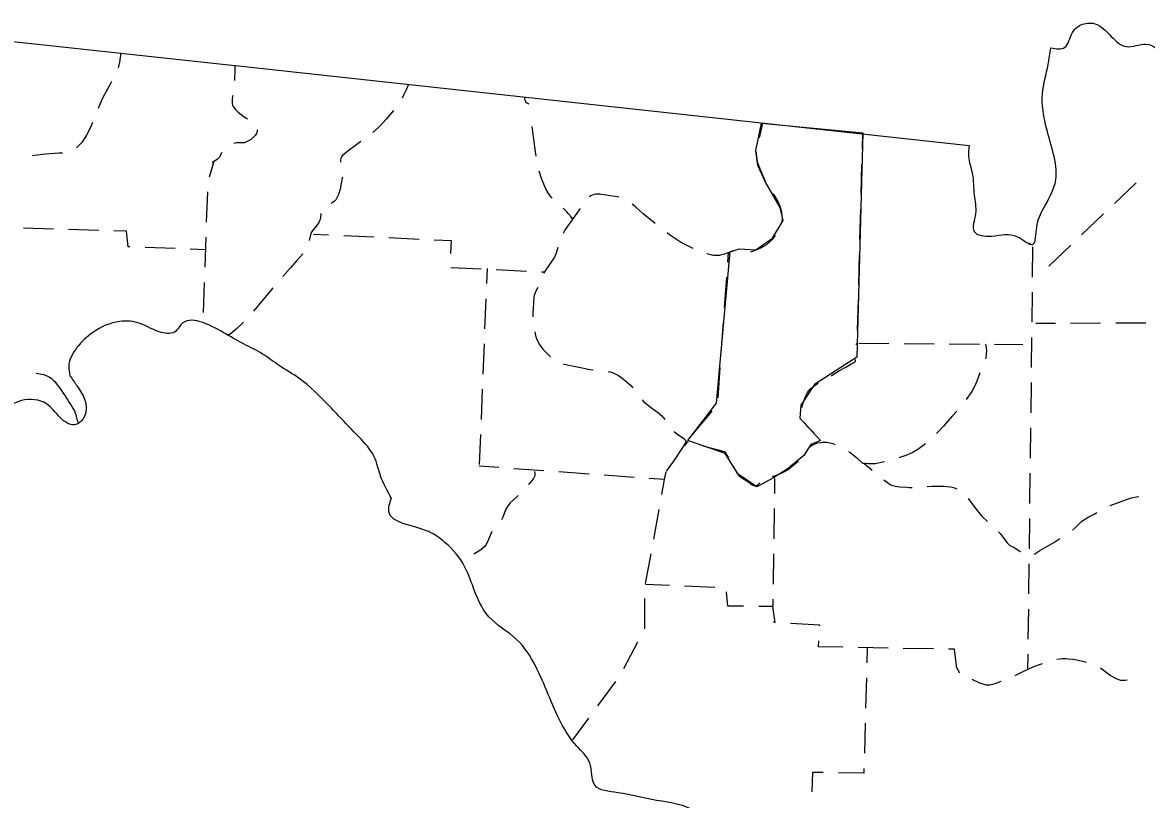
# Model space of a CAD drawing. Extents: x 2480962 to 2688785, y 277103 to 599240.
# Drawn here: x 2612475 to 2621786, y 342439 to 348875 of the extents above; entities that cross this region are included whole.
import ezdxf

# ---------------------------------------------------------------- set-up
doc = ezdxf.new("R2010")
doc.units = 0
doc.layers.add('Hard_Surfaced_Road', color=7, linetype='Continuous')

msp = doc.modelspace()

# ---------------------------------------------------------------- linework, layer by layer
at = {"layer": 'Hard_Surfaced_Road'}
for p, q in [((2611485.131, 348817.037), (2613291.127, 348620.452)), ((2613291.127, 348620.452), (2614234.704, 348517.743)), ((2614239.905, 348517.177), (2620316.115, 347855.77)), ((2617870.693, 345241.334), (2617949.918, 345362.812)), ((2617805.142, 345152.513), (2617791.468, 345088.165))]:
    msp.add_line(p, q, dxfattribs=at)
for points in [[(2613291.127, 348620.452), (2613279.832, 348545.764), (2613272.007, 348509.021), (2613268.112, 348497.781)], [(2614234.704, 348517.743), (2614233.018, 348466.691), (2614231.609, 348415.629), (2614231.486, 348409.029), (2614231.463, 348405.728), (2614231.459, 348404.077), (2614231.46, 348402.427), (2614231.55, 348392.792)], [(2613213.779, 348385.449), (2613200.3, 348359.581), (2613138.299, 348246.615), (2613102.798, 348161.774)], [(2615671.557, 348361.339), (2615652.519, 348316.703), (2615631.257, 348273.023), (2615619.435, 348247.759)], [(2614216.898, 348269.039), (2614215.764, 348262.46), (2614212.911, 348240.86), (2614211.897, 348229.808), (2614211.603, 348224.284), (2614211.493, 348218.786), (2614211.599, 348213.333), (2614212.4, 348203.951), (2614215.394, 348190.457), (2614221.046, 348177.953), (2614239.326, 348153.262), (2614261.362, 348131.467), (2614310.834, 348093.446), (2614338.53, 348075.719)], [(2615547.691, 348146.21), (2615490.495, 348075.907), (2615425.271, 348003.657), (2615377.46, 347964.132)], [(2613055.275, 348046.161), (2613037.947, 348003.657), (2613005.969, 347941.092), (2612966.457, 347880.975), (2612922.82, 347837.078)], [(2618604.848, 348040.629), (2618594.696, 347990.368), (2618583.721, 347940.277), (2618577.846, 347918.615)], [(2614419.726, 347985.73), (2614420.215, 347981.347), (2614419.489, 347972.711), (2614413.604, 347955.492), (2614402.828, 347938.749), (2614371.508, 347908.611), (2614348.845, 347893.426), (2614326.679, 347882.178), (2614314.727, 347878.535), (2614302.222, 347876.987), (2614295.821, 347876.775), (2614294.209, 347876.765), (2614287.73, 347876.859), (2614261.688, 347877.772), (2614260.529, 347877.776), (2614256.059, 347877.714), (2614248.337, 347877.246), (2614237.074, 347875.375), (2614226.327, 347871.615), (2614225.073, 347871.004)], [(2616729.171, 347766.116), (2616719.292, 347845.208), (2616708.721, 347929.714), (2616700.751, 347990.447), (2616697.682, 348014.124)], [(2619432.47, 347951.956), (2619429.159, 347827)], [(2615278.684, 347887.617), (2615235.13, 347855.77), (2615181.775, 347816.818), (2615129.496, 347776.545), (2615115.89, 347759.086), (2615109.869, 347738.209), (2615109.096, 347726.741), (2615109.163, 347720.794), (2615109.573, 347718.138)], [(2612807.816, 347793.933), (2612804.962, 347793.522), (2612777.9, 347790.918), (2612668.906, 347784.553), (2612641.82, 347781.826), (2612559.068, 347770.475)], [(2614127.538, 347797.113), (2614105.079, 347756.589), (2614089.003, 347739.573), (2614060.3, 347722.954), (2614049.718, 347716.01), (2614048.783, 347714.821), (2614048.684, 347714.12), (2614049.627, 347713.412), (2614052.032, 347713.164), (2614054.673, 347713.164), (2614057.313, 347713.164), (2614022.925, 347594.718)], [(2618552.597, 347796.8), (2618552.62, 347795.291), (2618553.233, 347782.618), (2618554.973, 347763.645), (2618557.313, 347744.854), (2618561.056, 347724.163), (2618573.218, 347683.887), (2618606.953, 347605.811), (2618615.411, 347586.404), (2618628.341, 347561.014)], [(2619425.848, 347702.044), (2619419.226, 347452.132)], [(2615125.211, 347594.357), (2615124.214, 347586.404), (2615116.099, 347539.888), (2615106.053, 347493.525), (2615091.883, 347448.707), (2615071.398, 347406.826), (2615060.762, 347394.408), (2615046.958, 347384.927), (2615028.154, 347376.507)], [(2616861.822, 347419.769), (2616853.825, 347428.927), (2616832.569, 347458.616), (2616814.091, 347490.139), (2616798.51, 347523.023), (2616775.264, 347583.038), (2616756.344, 347644.22)], [(2614007.051, 347471.636), (2613998.295, 347221.789)], [(2621519.337, 347374.856), (2621700.26, 347547.387)], [(2617416.235, 347426.833), (2617402.822, 347429.624), (2617342.524, 347438.516), (2617294.722, 347447.042), (2617269.497, 347450.495), (2617256.913, 347451.614), (2617244.483, 347452.174), (2617241.412, 347452.213), (2617235.514, 347452.162), (2617224.675, 347451.576), (2617206.598, 347448.784), (2617182.403, 347439.488), (2617173.157, 347431.496)], [(2617716.188, 347209.451), (2617617.172, 347290.629), (2617556.897, 347344.03), (2617525.381, 347370.927)], [(2618693.241, 347454.321), (2618707.334, 347432.407), (2618736.89, 347380.418), (2618756.35, 347329.531), (2618762.623, 347302.267), (2618766.193, 347274.503), (2618766.871, 347260.601), (2618766.921, 347254.539), (2618766.599, 347243.23), (2618764.671, 347223.721), (2618764.056, 347220.995)], [(2614948.669, 347291.994), (2614948.062, 347289.421), (2614942.824, 347259.327), (2614937.44, 347237.357), (2614928.792, 347216.685), (2614911.389, 347191.503), (2614872.81, 347143.46), (2614865.477, 347130.377), (2614860.13, 347116.333), (2614854.709, 347092.569), (2614850.214, 347067.818)], [(2617095.495, 347333.882), (2617087.537, 347323.406), (2617015.059, 347221.967), (2616990.846, 347187.93), (2616967.524, 347153.305), (2616955.373, 347131.709), (2616953.777, 347128.177)], [(2617028.866, 347240.705), (2617029.96, 347242.502), (2617030.864, 347244.477), (2617031.15, 347245.486), (2617031.263, 347246.237), (2617031.279, 347246.515), (2617031.281, 347246.636), (2617031.26, 347247.086), (2617031.141, 347247.744), (2617030.904, 347248.376), (2617021.152, 347264.276), (2616996.124, 347292.543), (2616983.369, 347306.474), (2616958.495, 347331.72), (2616953.9, 347335.556)], [(2619415.915, 347327.176), (2619409.293, 347077.264)], [(2621247.953, 347116.06), (2621428.876, 347288.591)], [(2612732.557, 347163.855), (2612482.661, 347171.063)], [(2613107.401, 347153.043), (2612857.505, 347160.251)], [(2613365.744, 347017.001), (2613350.399, 347017.621), (2613337.52, 347146.406), (2613232.349, 347149.439)], [(2613993.917, 347096.866), (2613985.16, 346847.019)], [(2614886.538, 347121.615), (2615011.404, 347115.834)], [(2615136.27, 347110.053), (2615386.003, 347098.491)], [(2615510.869, 347092.71), (2615760.602, 347081.149)], [(2618028.014, 347003.667), (2618023.862, 347005.418), (2617925.369, 347055.045), (2617833.721, 347116.333), (2617814.143, 347131.802)], [(2618709.967, 347109.699), (2618681.181, 347073.263), (2618638.258, 347034.143), (2618589.003, 347005.418), (2618529.531, 346980.097), (2618506.64, 346973.464)], [(2613740.438, 347001.87), (2613490.642, 347011.958)], [(2613990.234, 346991.782), (2613865.336, 346996.826)], [(2615885.468, 347075.368), (2616027.383, 347068.798), (2616021.271, 346961.038)], [(2616909.296, 347011.622), (2616896.736, 346963.057), (2616883.017, 346931.474), (2616845.955, 346878.708), (2616809.073, 346825.84), (2616794.919, 346802.515), (2616790.403, 346794.526)], [(2620819.912, 347032.567), (2620821.045, 347048.728)], [(2620842.287, 346766.53), (2620845.244, 347016.513)], [(2620976.569, 346857.263), (2621157.492, 347029.794)], [(2614797.585, 346958.065), (2614749.13, 346902.499), (2614696.398, 346841.686), (2614633.058, 346769.836)], [(2618385.943, 346988.946), (2618354.874, 346980.675), (2618289.686, 346956.189), (2618256.256, 346947.319), (2618247.761, 346946.007), (2618239.191, 346945.074), (2618230.573, 346944.519), (2618226.252, 346944.381), (2618221.929, 346944.338), (2618217.606, 346944.387), (2618210.048, 346944.697), (2618198.765, 346945.692), (2618187.594, 346947.319), (2618145.422, 346957.379), (2618144.221, 346957.791)], [(2618318.382, 346888.89), (2618324.239, 346969.074)], [(2619405.982, 346952.308), (2619399.36, 346702.396)], [(2616024.586, 346845.605), (2616274.309, 346833.833)], [(2616323.158, 346836.404), (2616318.193, 346711.503)], [(2616399.17, 346827.947), (2616648.893, 346816.174)], [(2616773.754, 346810.288), (2616799.752, 346809.062)], [(2613980.782, 346722.096), (2613972.025, 346472.249)], [(2618291.063, 346514.886), (2618309.276, 346764.222)], [(2614550.329, 346676.129), (2614537.947, 346662.108), (2614458.672, 346567.08), (2614389.869, 346484.428)], [(2616743.74, 346679.152), (2616731.57, 346654.513), (2616721.838, 346634.911), (2616714.003, 346614.573), (2616712.487, 346608.806), (2616711.388, 346602.95), (2616710.619, 346597.024), (2616710.095, 346591.048), (2616708.721, 346567.038), (2616706.91, 346540.661), (2616705.601, 346514.251), (2616703.44, 346461.404), (2616703.083, 346450.11), (2616703.016, 346444.461), (2616703.009, 346441.636), (2616703.079, 346436.289)], [(2620837.851, 346391.556), (2620840.808, 346641.539)], [(2616313.228, 346586.602), (2616303.299, 346336.799)], [(2619396.049, 346577.44), (2619389.428, 346327.528)], [(2614305.168, 346392.563), (2614294.989, 346382.179), (2614246.06, 346335.85), (2614194.637, 346292.39), (2614191.998, 346290.732), (2614189.094, 346289.569), (2614185.987, 346288.842), (2614182.742, 346288.489), (2614181.087, 346288.434), (2614180.723, 346288.432), (2614179.31, 346288.454), (2614176.836, 346288.598), (2614173.172, 346289.021), (2614169.64, 346289.616)], [(2618263.744, 346140.882), (2618281.957, 346390.218)], [(2621030.747, 346381.717), (2620869.019, 346380.985)], [(2621405.743, 346383.417), (2621155.746, 346382.284)], [(2621780.739, 346385.118), (2621530.742, 346383.984)], [(2616718.348, 346312.432), (2616724.566, 346281.826), (2616731.802, 346257.271), (2616754.436, 346210.934), (2616785.4, 346168.514), (2616840.764, 346112.812), (2616848.954, 346106.169)], [(2620833.416, 346016.582), (2620836.373, 346266.565)], [(2616298.334, 346211.898), (2616288.405, 345962.095)], [(2619381.838, 346206.775), (2619386.538, 346218.446)], [(2619402.417, 346218.327), (2619652.41, 346216.461)], [(2619777.407, 346215.528), (2620027.4, 346213.662)], [(2620152.397, 346212.729), (2620402.39, 346210.864)], [(2620448.297, 346210.522), (2620451.449, 346206.588), (2620453.802, 346202.146), (2620455.49, 346197.304), (2620456.651, 346192.172), (2620457.419, 346186.858), (2620458.721, 346170.911), (2620459.013, 346166.961), (2620459.194, 346163.004), (2620459.278, 346159.042), (2620459.288, 346157.059), (2620459.279, 346155.076), (2620459.21, 346151.109), (2620459.006, 346145.161), (2620458.721, 346139.221), (2620457.192, 346119.297), (2620454.805, 346099.442), (2620452.898, 346088.125)], [(2620527.387, 346209.931), (2620762.196, 346208.179)], [(2619172.859, 345950.307), (2619175.28, 345951.703), (2619243.932, 345991.334), (2619294.134, 346020.339), (2619344.284, 346049.432), (2619362.366, 346058.018), (2619370.455, 346063.234), (2619373.627, 346066.563), (2619375.974, 346070.559), (2619376.177, 346071.178), (2619376.279, 346071.82), (2619376.3, 346072.147), (2619376.303, 346072.312), (2619376.304, 346072.395), (2619376.296, 346072.728), (2619376.245, 346073.401), (2619376.094, 346074.628), (2619376.022, 346075.238), (2619375.974, 346075.841), (2619375.434, 346083.586)], [(2612589.895, 345970.486), (2612652.384, 345959.643)], [(2616957.192, 346045.796), (2616962.242, 346044.15), (2617070.218, 346021.537), (2617178.792, 346001.897), (2617202.607, 345998.66)], [(2617326.64, 345983.536), (2617342.524, 345980.77), (2617366.693, 345973.701), (2617412.229, 345951.645), (2617454.289, 345921.824), (2617511.538, 345869.855), (2617530.751, 345847.839)], [(2618236.426, 345766.878), (2618254.638, 346016.214)], [(2620405.828, 345973.77), (2620379.826, 345904.06), (2620363.65, 345864.573), (2620339.763, 345819.288), (2620292.306, 345752.75)], [(2618932.763, 345685.619), (2618937.594, 345706.122), (2618947.467, 345741.933), (2618960.603, 345777.03), (2618978.08, 345809.683), (2619000.975, 345838.165), (2619025.103, 345859.483), (2619065.298, 345886.691)], [(2620828.98, 345641.608), (2620831.937, 345891.591)], [(2616283.44, 345837.194), (2616273.511, 345587.391)], [(2617607.345, 345749.207), (2617622.454, 345732.531), (2617697.162, 345675.212), (2617735.222, 345647.417), (2617770.341, 345616.334), (2617794.83, 345585.589)], [(2618027.455, 345464.821), (2618189.096, 345655.536)], [(2620213.613, 345655.699), (2620177.189, 345612.794), (2620104.848, 345531.827), (2620046.213, 345470.092)], [(2619032.665, 345473.728), (2618992.868, 345515.819), (2618953.439, 345558.235), (2618948.134, 345565.705)], [(2620824.545, 345266.634), (2620827.502, 345516.617)], [(2616268.546, 345462.49), (2616258.617, 345212.687)], [(2617872.974, 345488.026), (2617875.975, 345484.291), (2617900.818, 345464.009), (2617954.401, 345427.808), (2617976.327, 345405.066), (2617978.527, 345399.76), (2617978.664, 345398.37), (2617978.675, 345397.667), (2617978.362, 345394.815), (2617976.213, 345388.985), (2617972.433, 345383.139), (2617961.891, 345372.133), (2617949.918, 345362.812), (2617974.972, 345402.898), (2617989.807, 345399.121)], [(2617810.405, 345159.644), (2617870.693, 345241.334), (2617949.918, 345362.812), (2617951.743, 345365.732)], [(2618110.942, 345368.279), (2618291.337, 345322.349), (2618324.716, 345269.089), (2618325.221, 345268.232)], [(2618978.352, 345339.133), (2619000.975, 345362.812), (2619019.891, 345375.544), (2619040.856, 345385.445), (2619063.349, 345392.584), (2619086.85, 345397.028), (2619098.817, 345398.261), (2619109.337, 345398.807), (2619113.942, 345398.892), (2619116.1, 345398.9), (2619124.447, 345398.736), (2619138.946, 345397.718), (2619160.213, 345394.475), (2619180.552, 345389.221), (2619207.878, 345379.463)], [(2619318.446, 345321.982), (2619328.439, 345315.277), (2619382.989, 345272.379), (2619434.073, 345225.489), (2619438.254, 345224.828), (2619442.405, 345223.838), (2619446.351, 345222.353), (2619449.918, 345220.207), (2619490.01, 345186.469), (2619512.355, 345166.527)], [(2619953.725, 345386.194), (2619891.102, 345337.683), (2619843.507, 345310.212), (2619793.228, 345288.869), (2619735.007, 345269.974)], [(2618688.017, 345115.377), (2618696.538, 345117.114), (2618720.815, 345124.786), (2618767.626, 345145.972), (2618779.144, 345151.545), (2618816.379, 345173.311), (2618883.716, 345228.464), (2618899.878, 345242.635)], [(2619614.659, 345236.287), (2619587.489, 345229.471), (2619563.703, 345224.237), (2619539.707, 345220.207), (2619526.557, 345218.816), (2619513.332, 345218.126), (2619506.7, 345218.027), (2619503.382, 345218.035), (2619496.74, 345218.163), (2619483.456, 345218.841), (2619458.628, 345221.452), (2619434.073, 345225.489)], [(2616420.098, 345187.977), (2616258.103, 345199.767)], [(2616794.108, 345160.756), (2616544.768, 345178.903)], [(2616715.139, 345155.435), (2616718.904, 345143.294), (2616719.872, 345131.368), (2616718.326, 345119.638), (2616708.817, 345096.702), (2616672.043, 345052.437), (2616667.746, 345048.085)], [(2617168.118, 345133.535), (2616918.778, 345151.682)], [(2618383.486, 345157.798), (2618393.58, 345140.982), (2618412.309, 345120.071), (2618434.619, 345102.519), (2618483.369, 345072.32), (2618520.178, 345046.247), (2618529.706, 345041.133), (2618536.799, 345038.567), (2618542.058, 345037.562), (2618544.012, 345037.417), (2618544.863, 345037.397), (2618548.035, 345037.564), (2618552.723, 345038.588), (2618557.313, 345040.629), (2618568.653, 345048.757), (2618581.55, 345061.318)], [(2620820.109, 344891.66), (2620823.066, 345141.643)], [(2617542.128, 345106.313), (2617292.788, 345124.461)], [(2617791.468, 345088.165), (2617666.798, 345097.239)], [(2617791.468, 345088.165), (2617768.94, 344965.212)], [(2618705.411, 345098.696), (2618703.521, 344973.71)], [(2619609.195, 345087.557), (2619650.622, 345056.475), (2619667.18, 345046.46), (2619685.034, 345039.095), (2619703.906, 345033.921), (2619723.517, 345030.476), (2619743.59, 345028.3), (2619803.791, 345024.784), (2619819.285, 345023.976), (2619834.784, 345023.64), (2619838.659, 345023.623), (2619843.337, 345023.675)], [(2616580.945, 344958.18), (2616572.457, 344948.581), (2616516.096, 344895.982), (2616492.172, 344866.334), (2616477.554, 344838.043), (2616454.425, 344778.129), (2616442.133, 344755.298)], [(2619968.078, 345031.293), (2620009.331, 345034.377), (2620030.68, 345035.18), (2620041.355, 345035.353), (2620046.693, 345035.374), (2620052.031, 345035.348), (2620078.919, 345034.997), (2620106.421, 345034.093), (2620134.067, 345032.112), (2620161.388, 345028.534), (2620187.914, 345022.837), (2620215.242, 345012.82)], [(2621483.958, 344872.979), (2621568.073, 344905.881), (2621620.692, 344924.432), (2621661.754, 344937.302), (2621704.013, 344946.531), (2621721.442, 344948.973)], [(2620308.974, 344932.567), (2620379.461, 344836.153), (2620421.749, 344787.108), (2620469.804, 344742.146)], [(2617746.412, 344842.259), (2617701.357, 344596.352)], [(2618701.631, 344848.724), (2618697.85, 344598.753)], [(2620815.674, 344516.686), (2620818.631, 344766.669)], [(2621171.462, 344670.611), (2621198.157, 344692.038), (2621231.366, 344725.285), (2621248.166, 344741.578), (2621266.819, 344755.418), (2621308.929, 344779.431), (2621351.326, 344802.953), (2621373.096, 344815.622)], [(2616364.113, 344658.826), (2616353.966, 344639.451), (2616336.766, 344593.875), (2616316.723, 344551.166), (2616303.245, 344532.893), (2616286.186, 344517.742), (2616254.681, 344496.338), (2616222.806, 344475.489), (2616213.94, 344469.791)], [(2620559.242, 344654.84), (2620574.918, 344639.221), (2620612.247, 344589.139), (2620631.467, 344564.794), (2620654.143, 344544.151), (2620661.693, 344539.578), (2620677.865, 344532.214), (2620685.833, 344528.306), (2620738.725, 344494.11), (2620743.137, 344491.227)], [(2620854.436, 344470.926), (2620861.367, 344474.655), (2620902.383, 344501.897), (2621017.67, 344567.895), (2621068.298, 344600.187)], [(2617678.829, 344473.399), (2617633.774, 344227.492)], [(2618695.96, 344473.767), (2618692.179, 344223.796)], [(2620811.239, 344141.712), (2620814.196, 344391.695)], [(2617834.617, 344211.867), (2617636.1, 344221.003)], [(2618209.221, 344194.629), (2617959.485, 344206.121)], [(2618448.671, 344039.443), (2618318.658, 344040.704), (2618306.792, 344160.097)], [(2617628.816, 344102.916), (2617628.057, 343852.917)], [(2618692.533, 343913.877), (2618710.482, 343905.066), (2618689.355, 344037.108), (2618573.665, 344038.23)], [(2618690.288, 344098.81), (2618689.355, 344037.108)], [(2620806.804, 343766.738), (2620809.761, 344016.721)], [(2619078.709, 343877.509), (2619079.045, 343883.914), (2618835.859, 343897.871)], [(2617570.081, 343742.38), (2617452.644, 343521.68)], [(2619271.216, 343700.576), (2619069.636, 343704.362), (2619072.168, 343752.68)], [(2619646.15, 343693.535), (2619396.194, 343698.229)], [(2619471.498, 343696.815), (2619468.265, 343571.857)], [(2620021.084, 343686.494), (2619771.128, 343691.188)], [(2620238.047, 343489.36), (2620236.618, 343491.241), (2620225.375, 343510.256), (2620215.763, 343530.066), (2620212.863, 343537.896), (2620210.481, 343545.911), (2620194.636, 343683.235), (2620146.062, 343684.147)], [(2620803.848, 343516.756), (2620805.326, 343641.747)], [(2620922.468, 343563.759), (2620905.779, 343558.604), (2620850.455, 343538.265), (2620796.749, 343514.221), (2620754.495, 343493.095), (2620712.242, 343471.968), (2620701.679, 343466.686), (2620694.117, 343462.905)], [(2621288.788, 343573.482), (2621268.122, 343580.274), (2621222.863, 343591.17), (2621177.031, 343598.728), (2621137.268, 343602.741), (2621117.201, 343603.863), (2621107.161, 343604.124), (2621102.144, 343604.17), (2621097.13, 343604.156), (2621087.121, 343603.935), (2621069.689, 343602.875), (2621043.856, 343599.445), (2621042.328, 343599.082)], [(2621624.632, 343427.616), (2621608.917, 343425.19), (2621598.982, 343424.452), (2621593.999, 343424.344), (2621589.002, 343424.432), (2621572.769, 343426.076), (2621541.894, 343434.741), (2621484.552, 343467.406), (2621429.364, 343508.763), (2621403.862, 343526.057)], [(2617387.533, 343415.366), (2617238.793, 343214.427)], [(2619465.032, 343446.899), (2619458.566, 343196.983)], [(2620577.893, 343417.063), (2620528.386, 343396.964), (2620511.121, 343391.632), (2620498.099, 343388.676), (2620488.295, 343387.191), (2620480.923, 343386.549), (2620475.384, 343386.359), (2620471.225, 343386.392), (2620458.721, 343387.461), (2620440.806, 343391.167), (2620406.271, 343403.386), (2620341.933, 343432.579)], [(2617164.423, 343113.957), (2617031.454, 342934.323)], [(2619455.333, 343072.025), (2619448.867, 342822.109)], [(2619108.231, 342662.142), (2619019.887, 342663.075), (2619013.153, 342501.564)], [(2619445.634, 342697.151), (2619444.636, 342658.588), (2619233.224, 342660.821)]]:
    msp.add_lwpolyline(points, dxfattribs=at)
msp.add_lwpolyline([(2618597.496, 348041.449), (2619435.561, 347960.03), (2619386.742, 346103.681), (2619036.87, 345875.708), (2618922.958, 345704.729), (2618914.822, 345598.884), (2619085.689, 345411.621), (2619004.324, 345379.053), (2618947.368, 345289.493), (2618809.047, 345175.506), (2618695.135, 345102.229), (2618556.813, 345028.952), (2618402.219, 345134.797), (2618296.444, 345305.776), (2617987.255, 345411.621), (2618223.215, 345721.012), (2618337.127, 346974.862), (2618410.356, 346999.288), (2618548.677, 346991.146), (2618686.998, 347088.848), (2618776.5, 347235.402), (2618752.091, 347341.247), (2618630.042, 347552.936), (2618564.95, 347691.348), (2618548.677, 347813.476)], close=True, dxfattribs=at)
for points in [[(2620992.171, 348663.868), (2621108.369, 348669.15), (2621171.749, 348790.629), (2621240.411, 348854.009), (2621356.608, 348864.573), (2621493.932, 348758.939), (2621620.692, 348674.432), (2621779.143, 348695.559), (2621974.566, 348531.826)], [(2620316.115, 347855.77), (2620310.833, 347765.981), (2620342.524, 347623.376), (2620358.369, 347443.798), (2620368.932, 347290.629), (2620358.369, 347142.742), (2620500.974, 347105.77), (2620717.524, 347100.488), (2620844.284, 347037.108), (2620875.974, 347179.714), (2620934.073, 347338.164), (2621034.425, 347570.559), (2621013.298, 347792.39), (2620955.2, 348008.939), (2620923.509, 348283.587), (2620971.045, 348526.544), (2620992.171, 348663.868)], [(2616671.749, 348199.08), (2616650.623, 348209.643), (2616635.911, 348256.367)], [(2615530.905, 344934.996), (2615441.116, 345119.855), (2615388.299, 345278.305), (2615261.538, 345442.038), (2615018.581, 345695.559), (2614765.06, 345927.953), (2614601.327, 346033.587), (2614464.003, 346128.657), (2614305.553, 346213.164), (2614136.539, 346308.235), (2613787.947, 346371.615), (2613745.694, 346318.798), (2613624.215, 346308.235), (2613449.919, 346382.179), (2613280.905, 346398.024), (2613059.074, 346308.235), (2612927.032, 346181.474), (2612858.37, 346028.305), (2612868.933, 345949.08)], [(2612868.933, 345949.08), (2612927.032, 345864.573), (2612990.412, 345753.658), (2612979.849, 345595.207), (2612905.905, 345542.39), (2612789.708, 345600.489), (2612673.511, 345716.686), (2612467.525, 345743.094), (2612409.426, 345721.967), (2612229.849, 345653.305), (2612081.961, 345621.615), (2611817.877, 345479.01), (2611564.356, 345341.686), (2611321.398, 345225.489), (2611184.074, 345167.39), (2611062.595, 345119.855), (2611009.778, 345125.136), (2611203.54, 345307.862)], [(2612652.384, 345959.643), (2612700.036, 345935.829), (2612745.111, 345897.194), (2612783.746, 345845.68), (2612828.821, 345781.288), (2612873.895, 345710.456), (2612912.531, 345639.625), (2612925.409, 345588.111), (2612934.963, 345563.145)], [(2617802.025, 337292.391), (2617812.588, 337466.687), (2617881.25, 337672.673), (2617939.349, 337952.602), (2617997.448, 338306.475), (2618081.955, 338607.532), (2618208.715, 338876.898), (2618282.659, 339067.039), (2618383.011, 339209.644), (2618441.109, 339394.503), (2618499.208, 339743.095), (2618536.18, 340107.532), (2618567.876, 340413.87), (2618562.594, 340693.799), (2618552.031, 340899.785), (2618541.468, 341074.081), (2618546.749, 341105.771), (2618493.932, 341396.264), (2618404.144, 341607.531), (2618282.665, 341787.109), (2618155.904, 341966.686), (2618124.214, 342172.672), (2618055.552, 342320.559), (2617728.087, 342431.475), (2617405.904, 342494.855), (2617215.764, 342558.235), (2617173.51, 342743.095), (2617067.876, 342880.418), (2616935.834, 343075.841), (2616724.566, 343545.911), (2616571.397, 343762.461), (2616339.003, 343952.601), (2616201.679, 344216.686), (2616122.454, 344396.263), (2615953.44, 344586.404), (2615821.397, 344665.629), (2615509.778, 344824.08), (2615530.905, 344934.996)]]:
    msp.add_spline(points, degree=3, dxfattribs=at)

doc.saveas('drawing.dxf')
